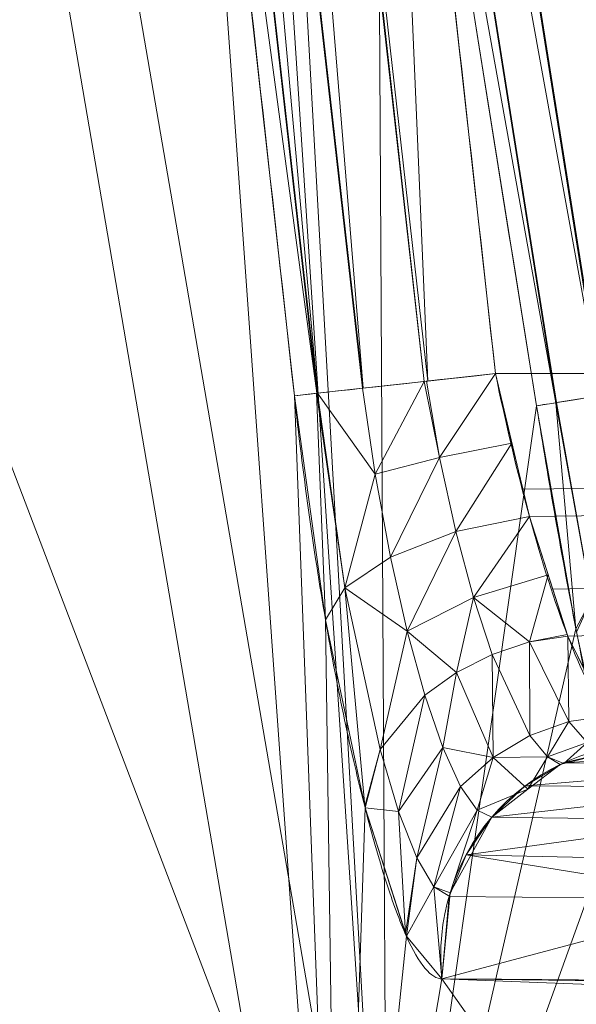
# Model space of a CAD drawing. Header units: millimetres. Extents: x -72 to 72, y -145 to 145.
# Tile 499 of 522: x 40.621 to 41.408, y 108.529 to 109.922. Entities that reach past the tile are written whole.
import ezdxf

# ---------------------------------------------------------------- set-up
doc = ezdxf.new("R2010")
doc.units = ezdxf.units.MM
doc.layers.add('1', color=7, linetype='CONTINUOUS')

msp = doc.modelspace()

# ---------------------------------------------------------------- linework, layer by layer
at = {"layer": '1', "color": 163, "linetype": 'Continuous', "lineweight": 13}
msp.add_line((41.2936, 109.4212, 5.5269), (41.8101, 109.4211, 5.5089), dxfattribs=at)
at = {"layer": '1', "color": 163, "linetype": 'Continuous', "lineweight": 13, "extrusion": (0.109671, -0.993968, 3.27462e-05)}
msp.add_arc((53.0553, 5.8301, -104.2322), 0.3, 188.5332, 267.9877, dxfattribs=at)
at = {"layer": '1', "color": 163, "linetype": 'Continuous', "lineweight": 13, "extrusion": (0.158416, -0.987372, 8.19422e-05)}
msp.add_arc((58.4553, -5.8177, -101.4441), 0.3, 92.0248, 174.9719, dxfattribs=at)
at = {"layer": '1', "color": 163, "linetype": 'Continuous', "lineweight": 13, "extrusion": (0.134248, 9.19532e-05, -0.990948)}
msp.add_arc((108.5689, 41.8828, 0.6269), 0.3, 263.7564, 358.0213, dxfattribs=at)
at = {"layer": '1', "color": 163, "linetype": 'Continuous', "lineweight": 13}
for points, knots in [([(37.1742, 118.086, 15.9593), (37.2239, 117.78, 15.9463), (37.3507, 117.0027, 15.9054), (37.5568, 115.7564, 15.8077), (37.7934, 114.3493, 15.6541), (38.0328, 112.9479, 15.4585), (38.2747, 111.5533, 15.2221), (38.5188, 110.1664, 14.9462), (38.7649, 108.7878, 14.6324), (39.0126, 107.4184, 14.2824), (39.2617, 106.0585, 13.8977), (39.5121, 104.7086, 13.4802), (39.8472, 102.9223, 12.8822), (40.2679, 100.7151, 12.0617), (40.7745, 98.1074, 10.9747), (41.2817, 95.5384, 9.7995), (41.7887, 93.0052, 8.5494), (42.2949, 90.5035, 7.2369), (42.7998, 88.0289, 5.8738), (43.3031, 85.5763, 4.4712), (43.8045, 83.1402, 3.0394), (44.304, 80.7151, 1.5883), (44.8014, 78.2954, 0.1277), (45.2966, 75.8753, -1.3331), (45.7895, 73.4492, -2.7846), (46.28, 71.0113, -4.2172), (46.7679, 68.5562, -5.621), (47.2529, 66.0784, -6.9855), (47.7345, 63.5728, -8.2997), (48.2124, 61.0349, -9.5518), (48.6857, 58.4605, -10.7293), (49.1537, 55.8466, -11.8187), (49.5382, 53.6336, -12.6415), (49.8418, 51.8423, -13.2413), (50.0674, 50.4885, -13.6603), (50.2906, 49.1246, -14.0464), (50.5112, 47.7509, -14.398), (50.7289, 46.3679, -14.7133), (50.9436, 44.9764, -14.9907), (51.155, 43.5771, -15.2287), (51.3628, 42.1709, -15.4259), (51.5668, 40.7589, -15.5811), (51.7667, 39.3423, -15.6933), (51.9623, 37.9222, -15.7617), (52.0897, 36.9741, -15.7777), (52.1526, 36.5, -15.7782)], [0, 0, 0, 0, 0.010355, 0.026317, 0.042279, 0.058241, 0.074203, 0.090165, 0.106127, 0.122089, 0.138051, 0.154013, 0.169975, 0.201899, 0.233823, 0.265747, 0.297671, 0.329595, 0.361519, 0.393443, 0.425367, 0.457291, 0.489215, 0.521139, 0.553063, 0.584988, 0.616912, 0.648836, 0.68076, 0.712684, 0.744608, 0.776532, 0.808456, 0.824418, 0.84038, 0.856342, 0.872304, 0.888266, 0.904228, 0.92019, 0.936152, 0.952114, 0.968076, 0.984038, 1, 1, 1, 1]), ([(37.2559, 118.086, -16.033), (37.2646, 118.0418, -16.0345), (37.2954, 117.884, -16.0402), (37.3485, 117.6126, -16.0511), (37.4264, 117.215, -16.0696), (37.4932, 116.8744, -16.0881), (37.5489, 116.5907, -16.1052), (37.6046, 116.307, -16.1232), (37.6939, 115.8533, -16.1546), (37.8166, 115.23, -16.2045), (37.9507, 114.5507, -16.2669), (38.0849, 113.8722, -16.3372), (38.2638, 112.9687, -16.4414), (38.4876, 111.8417, -16.5908), (38.7562, 110.4936, -16.7997), (39.0246, 109.1501, -17.0371), (39.2927, 107.8117, -17.3018), (39.5602, 106.4786, -17.5926), (39.8272, 105.1511, -17.9082), (40.1823, 103.3886, -18.3604), (40.624, 101.1999, -18.9814), (41.1501, 98.5965, -19.8056), (41.6718, 96.0151, -20.6987), (42.1886, 93.4541, -21.6512), (42.7005, 90.9112, -22.6535), (43.2072, 88.3839, -23.6968), (43.7087, 85.8691, -24.7725), (44.3704, 82.5286, -26.2387), (45.1848, 78.3681, -28.1111), (45.9823, 74.2044, -29.9837), (46.6103, 70.8576, -31.4504), (47.0762, 68.3363, -32.5266), (47.5371, 65.8004, -33.5705), (47.9927, 63.2471, -34.5735), (48.4427, 60.6737, -35.5266), (48.887, 58.0781, -36.4203), (49.325, 55.4585, -37.2449), (49.6843, 53.2549, -37.8662), (49.968, 51.4796, -38.3185), (50.1788, 50.142, -38.6341), (50.3876, 48.7984, -38.9248), (50.5942, 47.4491, -39.1893), (50.7984, 46.0944, -39.4265), (51.0003, 44.7346, -39.635), (51.1664, 43.5976, -39.7841), (51.2979, 42.6859, -39.8879), (51.3958, 42.0012, -39.958), (51.4931, 41.3157, -40.0201), (51.5896, 40.6294, -40.0741), (51.6854, 39.9423, -40.12), (51.7646, 39.3693, -40.1513), (51.8276, 38.9106, -40.1721), (51.8746, 38.5665, -40.1857), (51.9214, 38.2223, -40.1971), (51.9681, 37.8779, -40.2064), (52.0145, 37.5335, -40.2136), (52.053, 37.2465, -40.2177), (52.0838, 37.0168, -40.22), (52.1068, 36.8446, -40.2212), (52.1297, 36.6723, -40.2218), (52.1449, 36.5574, -40.2218), (52.1526, 36.5, -40.2218)], [0, 0, 0, 0, 0.001553, 0.005547, 0.009541, 0.015532, 0.017529, 0.019525, 0.025516, 0.033504, 0.041491, 0.049479, 0.057466, 0.073442, 0.089417, 0.105392, 0.121367, 0.137342, 0.153317, 0.169292, 0.201243, 0.233193, 0.265143, 0.297094, 0.329044, 0.360994, 0.392944, 0.424895, 0.488795, 0.552696, 0.584646, 0.616596, 0.648547, 0.680497, 0.712447, 0.744398, 0.776348, 0.808298, 0.824273, 0.840249, 0.856224, 0.872199, 0.888174, 0.904149, 0.920124, 0.928112, 0.936099, 0.944087, 0.952075, 0.960062, 0.96805, 0.972043, 0.976037, 0.980031, 0.984025, 0.988019, 0.992012, 0.994009, 0.996006, 0.998003, 1, 1, 1, 1]), ([(41.6364, 109.4212, -5.5262), (41.5906, 109.7062, -5.5262), (41.545, 109.9912, -5.5262), (41.4539, 110.5612, -5.5263), (41.4084, 110.8463, -5.5263), (41.3031, 111.5086, -5.5263), (41.2434, 111.8859, -5.5264), (41.184, 112.2633, -5.5264), (41.184, 112.2633, -5.5264), (41.184, 112.2633, -5.5264)], [0, 0, 0, 0, 0.300887, 0.300887, 0.601775, 0.601775, 0.999979, 0.999979, 1, 1, 1, 1]), ([(40.8997, 112.2185, -5.7948), (40.9591, 111.841, -5.7954), (41.0188, 111.4635, -5.7961), (41.124, 110.801, -5.7972), (41.1694, 110.5158, -5.7977), (41.2605, 109.9456, -5.7987), (41.3061, 109.6606, -5.7992), (41.3518, 109.3755, -5.7997)], [0, 0, 0, 0, 0.398256, 0.398256, 0.69914, 0.69914, 1, 1, 1, 1]), ([(40.9788, 112.2106, 5.5268), (41.0135, 111.9098, 5.5268), (41.0479, 111.609, 5.5268), (41.1164, 111.0073, 5.5268), (41.1503, 110.7065, 5.5269), (41.2209, 110.0775, 5.5269), (41.2574, 109.7494, 5.5269), (41.2936, 109.4212, 5.5269), (41.2936, 109.4212, 5.5269), (41.2936, 109.4212, 5.5269)], [0, 0, 0, 0, 0.323582, 0.323582, 0.647163, 0.647163, 0.999979, 0.999979, 1, 1, 1, 1]), ([(41.0092, 109.3898, 5.7822), (40.9729, 109.7178, 5.7824), (40.9364, 110.0457, 5.7826), (40.8659, 110.6744, 5.783), (40.8319, 110.9751, 5.7832), (40.7634, 111.5765, 5.7835), (40.729, 111.8772, 5.7837), (40.6943, 112.1779, 5.7838)], [0, 0, 0, 0, 0.352831, 0.352831, 0.676413, 0.676413, 1, 1, 1, 1])]:
    msp.add_open_spline(points, degree=3, knots=knots, dxfattribs=at)
for points in [[(41.2936, 109.4212, 5.5269), (41.3081, 109.3511, 5.5267), (41.3407, 109.2133, 5.4974), (41.3959, 109.0396, 5.381), (41.4525, 108.9239, 5.2063), (41.4872, 108.8969, 5.069), (41.503, 108.8971, 5.0001)], [(41.218, 108.5645, 4.9615), (41.2107, 108.5645, 5.0156), (41.1947, 108.5742, 5.1239), (41.1677, 108.6201, 5.2798), (41.1387, 108.6988, 5.4215), (41.1091, 108.8035, 5.5452), (41.08, 108.9279, 5.6491), (41.0526, 109.0703, 5.7272), (41.0286, 109.2269, 5.7726), (41.0151, 109.3355, 5.7822), (41.0092, 109.3898, 5.7822)], [(41.3518, 109.3755, -5.7997), (41.3604, 109.3217, -5.7998), (41.3785, 109.214, -5.7907), (41.4073, 109.0584, -5.7464), (41.4366, 108.9162, -5.6694), (41.465, 108.7916, -5.5662), (41.4915, 108.6863, -5.4429), (41.5148, 108.607, -5.3008), (41.5334, 108.5611, -5.144), (41.5424, 108.5517, -5.0352), (41.546, 108.5518, -4.9808)], [(41.546, 108.5518, -4.9808), (41.6501, 108.5545, -3.4331), (41.7236, 108.5594, -0.2178), (41.4557, 108.563, 3.208), (41.218, 108.5645, 4.9615)]]:
    msp.add_open_spline(points, degree=3, dxfattribs=at)
for points in [[(41.141, 107.8941, -9.6329), (39.2382, 108.175, -18.0851), (37.2559, 118.086, -16.033)], [(37.2559, 118.086, -16.033), (39.3879, 118.0828, -8.2832), (41.141, 107.8941, -9.6329)], [(39.0148, 107.8272, 13.496), (41.0724, 107.7049, 6.5169), (39.2945, 118.0839, 8.0039)], [(40.8534, 110.784, 5.7831), (39.2945, 118.0839, 8.0039), (41.0724, 107.7049, 6.5169)], [(41.141, 107.8941, -9.6329), (39.3879, 118.0828, -8.2832), (40.8249, 112.7193, -5.7599)], [(40.8249, 112.7193, -5.7599), (40.8997, 112.2185, -5.7948), (41.141, 107.8941, -9.6329)], [(40.9934, 112.2333, -5.6061), (41.081, 112.2471, -5.5491), (41.5322, 109.4045, -5.5494)], [(41.081, 112.2471, -5.5491), (41.0862, 112.2479, -5.5479), (41.5376, 109.4053, -5.5482), (41.5322, 109.4045, -5.5494)], [(41.4091, 110.8421, -5.5263), (41.5376, 109.4053, -5.5482), (41.0862, 112.2479, -5.5479)], [(40.9292, 112.2232, -5.6924), (40.9923, 112.2331, -5.6068), (41.4429, 109.3902, -5.6084)], [(40.9923, 112.2331, -5.6068), (40.9934, 112.2333, -5.6061), (41.4441, 109.3903, -5.6076), (41.4429, 109.3902, -5.6084)], [(41.5322, 109.4045, -5.5494), (41.4441, 109.3903, -5.6076), (40.9934, 112.2333, -5.6061)], [(41.141, 107.8941, -9.6329), (40.8997, 112.2185, -5.7948), (41.1247, 110.7969, -5.7972)], [(40.9285, 112.2231, -5.6951), (40.9292, 112.2232, -5.6924), (41.3801, 109.3801, -5.6956)], [(41.3801, 109.3801, -5.6956), (41.3793, 109.3799, -5.6985), (40.9285, 112.2231, -5.6951)], [(40.9285, 112.2231, -5.6951), (41.3793, 109.3799, -5.6985), (41.1247, 110.7969, -5.7972)], [(41.4429, 109.3902, -5.6084), (41.3801, 109.3801, -5.6956), (40.9292, 112.2232, -5.6924)], [(40.8779, 112.199, 5.5484), (40.7914, 112.189, 5.6027), (41.1066, 109.4005, 5.6022)], [(41.1929, 109.4101, 5.5483), (40.8828, 112.1996, 5.5473), (40.8779, 112.199, 5.5484)], [(40.8779, 112.199, 5.5484), (41.1066, 109.4005, 5.6022), (41.1929, 109.4101, 5.5483)], [(41.1379, 110.8161, 5.5269), (40.8828, 112.1996, 5.5473), (41.1978, 109.4106, 5.5473)], [(41.1929, 109.4101, 5.5483), (41.1978, 109.4106, 5.5473), (40.8828, 112.1996, 5.5473)], [(40.7903, 112.1889, 5.6034), (40.7265, 112.1816, 5.6851), (41.0417, 109.3934, 5.684)], [(41.1055, 109.4004, 5.6029), (40.7914, 112.189, 5.6027), (40.7903, 112.1889, 5.6034)], [(40.7903, 112.1889, 5.6034), (41.0417, 109.3934, 5.684), (41.1055, 109.4004, 5.6029)], [(41.1055, 109.4004, 5.6029), (41.1066, 109.4005, 5.6022), (40.7914, 112.189, 5.6027)], [(40.7265, 112.1816, 5.6851), (40.7257, 112.1815, 5.6876), (41.0409, 109.3933, 5.6865), (41.0417, 109.3934, 5.684)], [(41.0409, 109.3933, 5.6865), (40.7257, 112.1815, 5.6876), (40.8534, 110.784, 5.7831)], [(41.1978, 109.4106, 5.5473), (41.2936, 109.4212, 5.5269), (41.1379, 110.8161, 5.5269)], [(41.1379, 110.8161, 5.5269), (41.2936, 109.4212, 5.5269), (41.8101, 109.4211, 5.5089), (41.6523, 110.816, 5.5089)], [(41.3793, 109.3799, -5.6985), (41.3518, 109.3755, -5.7997), (41.1247, 110.7969, -5.7972)], [(41.1247, 110.7969, -5.7972), (41.3518, 109.3755, -5.7997), (41.141, 107.8941, -9.6329)], [(40.8534, 110.784, 5.7831), (41.0092, 109.3898, 5.7822), (41.0409, 109.3933, 5.6865)], [(41.0724, 107.7049, 6.5169), (41.0092, 109.3898, 5.7822), (40.8534, 110.784, 5.7831)], [(41.1929, 109.4101, 5.5483), (41.1055, 109.4004, 5.6029), (41.1235, 109.2788, 5.5886)], [(41.1235, 109.2788, 5.5886), (41.2147, 109.3023, 5.5345), (41.1929, 109.4101, 5.5483)], [(41.2147, 109.3023, 5.5345), (41.196, 109.4104, 5.5477), (41.1929, 109.4101, 5.5483)], [(41.2936, 109.4212, 5.5269), (41.196, 109.4104, 5.5477), (41.2147, 109.3023, 5.5345)], [(41.2147, 109.3023, 5.5345), (41.317, 109.3228, 5.5067), (41.2936, 109.4212, 5.5269)], [(41.8101, 109.4211, 5.5089), (41.2936, 109.4212, 5.5269), (41.3325, 109.2576, 5.4933), (41.8172, 109.2626, 5.4774)], [(41.1235, 109.2788, 5.5886), (41.1055, 109.4004, 5.6029), (41.0417, 109.3934, 5.684)], [(41.0407, 109.3933, 5.687), (41.0092, 109.3898, 5.7822), (41.0532, 109.0728, 5.7217)], [(41.0724, 107.7049, 6.5169), (41.0532, 109.0728, 5.7217), (41.0092, 109.3898, 5.7822)], [(41.0417, 109.3934, 5.684), (41.0407, 109.3933, 5.687), (41.0806, 109.1178, 5.6285)], [(41.0532, 109.0728, 5.7217), (41.0806, 109.1178, 5.6285), (41.0407, 109.3933, 5.687)], [(41.0417, 109.3934, 5.684), (41.0806, 109.1178, 5.6285), (41.1235, 109.2788, 5.5886)], [(41.4295, 109.102, -5.6391), (41.3801, 109.3801, -5.6956), (41.4429, 109.3902, -5.6084)], [(41.3518, 109.3755, -5.7997), (41.4075, 109.06, -5.7406), (41.141, 107.8941, -9.6329)], [(41.4075, 109.06, -5.7406), (41.3518, 109.3755, -5.7997), (41.3791, 109.3799, -5.6991)], [(41.4295, 109.102, -5.6391), (41.3791, 109.3799, -5.6991), (41.3801, 109.3801, -5.6956)], [(41.3791, 109.3799, -5.6991), (41.4295, 109.102, -5.6391), (41.4075, 109.06, -5.7406)], [(41.317, 109.3228, 5.5067), (41.2147, 109.3023, 5.5345), (41.2375, 109.1978, 5.5)], [(41.2375, 109.1978, 5.5), (41.3417, 109.2187, 5.4853), (41.317, 109.3228, 5.5067)], [(41.2147, 109.3023, 5.5345), (41.1235, 109.2788, 5.5886), (41.1451, 109.1615, 5.5498)], [(41.1451, 109.1615, 5.5498), (41.2375, 109.1978, 5.5), (41.2147, 109.3023, 5.5345)], [(41.0806, 109.1178, 5.6285), (41.1451, 109.1615, 5.5498), (41.1235, 109.2788, 5.5886)], [(41.8189, 109.2251, 5.4699), (41.8172, 109.2626, 5.4774), (41.3325, 109.2576, 5.4933), (41.3417, 109.2187, 5.4853)], [(41.3417, 109.2187, 5.4853), (41.2375, 109.1978, 5.5), (41.2626, 109.1044, 5.4463)], [(41.2626, 109.1044, 5.4463), (41.3682, 109.1362, 5.4298), (41.3417, 109.2187, 5.4853)], [(41.3417, 109.2187, 5.4853), (41.3746, 109.1162, 5.4163), (41.828, 109.1252, 5.4036), (41.8189, 109.2251, 5.4699)], [(41.2375, 109.1978, 5.5), (41.1451, 109.1615, 5.5498), (41.1688, 109.0567, 5.4895)], [(41.1688, 109.0567, 5.4895), (41.2626, 109.1044, 5.4463), (41.2375, 109.1978, 5.5)], [(41.1688, 109.0567, 5.4895), (41.1451, 109.1615, 5.5498), (41.0806, 109.1178, 5.6285)], [(41.3418, 109.0417, 5.3703), (41.3682, 109.1362, 5.4298), (41.2626, 109.1044, 5.4463)], [(41.3418, 109.0417, 5.3703), (41.3953, 109.0517, 5.3729), (41.3682, 109.1362, 5.4298)], [(41.0806, 109.1178, 5.6285), (41.0532, 109.0728, 5.7217), (41.1087, 108.8091, 5.5432)], [(41.0806, 109.1178, 5.6285), (41.1306, 108.8891, 5.4706), (41.1688, 109.0567, 5.4895)], [(41.1087, 108.8091, 5.5432), (41.1306, 108.8891, 5.4706), (41.0806, 109.1178, 5.6285)], [(41.8339, 109.06, 5.3604), (41.828, 109.1252, 5.4036), (41.3746, 109.1162, 5.4163), (41.3961, 109.0493, 5.3713)], [(41.2626, 109.1044, 5.4463), (41.1688, 109.0567, 5.4895), (41.2387, 108.9983, 5.3895)], [(41.2387, 108.9983, 5.3895), (41.2891, 109.0237, 5.376), (41.2626, 109.1044, 5.4463)], [(41.2626, 109.1044, 5.4463), (41.2891, 109.0237, 5.376), (41.3418, 109.0417, 5.3703)], [(41.4295, 109.102, -5.6391), (41.4085, 109.0554, -5.7375), (41.4075, 109.06, -5.7406)], [(41.1093, 108.8065, 5.5415), (41.0532, 109.0728, 5.7217), (41.0724, 107.7049, 6.5169)], [(41.1306, 108.8891, 5.4706), (41.1938, 108.9662, 5.4105), (41.1688, 109.0567, 5.4895)], [(41.141, 107.8941, -9.6329), (41.4075, 109.06, -5.7406), (41.465, 108.7936, -5.5616)], [(41.1688, 109.0567, 5.4895), (41.1938, 108.9662, 5.4105), (41.2387, 108.9983, 5.3895)], [(41.3961, 109.0493, 5.3713), (41.3953, 109.0517, 5.3729), (41.3418, 109.0417, 5.3703)], [(41.3961, 109.0493, 5.3713), (41.3418, 109.0417, 5.3703), (41.3974, 108.9289, 5.1979)], [(41.3961, 109.0493, 5.3713), (41.4181, 109.0047, 5.3041), (41.8403, 109.0164, 5.2955), (41.8339, 109.06, 5.3604)], [(41.3974, 108.9289, 5.1979), (41.4517, 108.9365, 5.2011), (41.3961, 109.0493, 5.3713)], [(41.3418, 109.0417, 5.3703), (41.2891, 109.0237, 5.376), (41.3425, 108.9089, 5.1966)], [(41.3425, 108.9089, 5.1966), (41.3974, 108.9289, 5.1979), (41.3418, 109.0417, 5.3703)], [(41.2891, 109.0237, 5.376), (41.2387, 108.9983, 5.3895), (41.2902, 108.8779, 5.2001)], [(41.2902, 108.8779, 5.2001), (41.3425, 108.9089, 5.1966), (41.2891, 109.0237, 5.376)], [(41.2387, 108.9983, 5.3895), (41.1938, 108.9662, 5.4105), (41.2193, 108.8922, 5.3159)], [(41.2193, 108.8922, 5.3159), (41.2902, 108.8779, 5.2001), (41.2387, 108.9983, 5.3895)], [(41.1938, 108.9662, 5.4105), (41.1306, 108.8891, 5.4706), (41.1567, 108.8016, 5.3624)], [(41.1567, 108.8016, 5.3624), (41.2193, 108.8922, 5.3159), (41.1938, 108.9662, 5.4105)], [(41.4517, 108.9365, 5.2011), (41.3974, 108.9289, 5.1979), (41.4235, 108.899, 5.098)], [(41.3974, 108.9289, 5.1979), (41.3425, 108.9089, 5.1966), (41.3675, 108.8789, 5.0932)], [(41.3675, 108.8789, 5.0932), (41.4235, 108.899, 5.098), (41.3974, 108.9289, 5.1979)], [(41.3675, 108.8789, 5.0932), (41.3425, 108.9089, 5.1966), (41.2902, 108.8779, 5.2001)], [(41.4235, 108.899, 5.098), (41.3675, 108.8789, 5.0932), (41.3903, 108.8692, 4.9848)], [(41.8313, 108.8976, -5.0001), (41.503, 108.8971, 5.0001), (41.39, 108.8702, 4.9848)], [(41.39, 108.8702, 4.9848), (41.7149, 108.8695, -4.9922), (41.8313, 108.8976, -5.0001)], [(41.3903, 108.8692, 4.9848), (41.4485, 108.8836, 4.9927), (41.4235, 108.899, 5.098)], [(41.1306, 108.8891, 5.4706), (41.1087, 108.8091, 5.5432), (41.1093, 108.8065, 5.5415)], [(41.1567, 108.8016, 5.3624), (41.1306, 108.8891, 5.4706), (41.1093, 108.8065, 5.5415)], [(41.2193, 108.8922, 5.3159), (41.1567, 108.8016, 5.3624), (41.1823, 108.7357, 5.2393)], [(41.1823, 108.7357, 5.2393), (41.2442, 108.837, 5.2088), (41.2193, 108.8922, 5.3159)], [(41.2193, 108.8922, 5.3159), (41.2442, 108.837, 5.2088), (41.2902, 108.8779, 5.2001)], [(41.2902, 108.8779, 5.2001), (41.2442, 108.837, 5.2088), (41.2677, 108.8033, 5.0926)], [(41.3396, 108.8328, 4.978), (41.2902, 108.8779, 5.2001), (41.2677, 108.8033, 5.0926)], [(41.3675, 108.8789, 5.0932), (41.2902, 108.8779, 5.2001), (41.3396, 108.8328, 4.978)], [(41.7149, 108.8695, -4.9922), (41.39, 108.8702, 4.9848), (41.3358, 108.8378, 4.9775)], [(41.3358, 108.8378, 4.9775), (41.6592, 108.8355, -4.9884), (41.7149, 108.8695, -4.9922)], [(41.3396, 108.8328, 4.978), (41.3851, 108.8679, 4.9841), (41.3675, 108.8789, 5.0932)], [(41.3851, 108.8679, 4.9841), (41.3903, 108.8692, 4.9848), (41.3675, 108.8789, 5.0932)], [(41.2442, 108.837, 5.2088), (41.1823, 108.7357, 5.2393), (41.2064, 108.6946, 5.1049)], [(41.2064, 108.6946, 5.1049), (41.2677, 108.8033, 5.0926), (41.2442, 108.837, 5.2088)], [(41.2677, 108.8033, 5.0926), (41.2886, 108.7935, 4.9711), (41.3396, 108.8328, 4.978)], [(41.6592, 108.8355, -4.9884), (41.3358, 108.8378, 4.9775), (41.2886, 108.7935, 4.9711)], [(41.2886, 108.7935, 4.9711), (41.6111, 108.789, -4.9852), (41.6592, 108.8355, -4.9884)], [(41.0724, 107.7049, 6.5169), (41.1676, 108.6251, 5.2761), (41.1093, 108.8065, 5.5415)], [(41.1093, 108.8065, 5.5415), (41.1666, 108.6284, 5.2809), (41.1567, 108.8016, 5.3624)], [(41.1666, 108.6284, 5.2809), (41.1823, 108.7357, 5.2393), (41.1567, 108.8016, 5.3624)], [(41.2677, 108.8033, 5.0926), (41.2064, 108.6946, 5.1049), (41.2296, 108.6864, 4.9631)], [(41.2296, 108.6864, 4.9631), (41.2886, 108.7935, 4.9711), (41.2677, 108.8033, 5.0926)], [(41.465, 108.7936, -5.5616), (41.5142, 108.612, -5.2967), (41.141, 107.8941, -9.6329)], [(41.6111, 108.789, -4.9852), (41.2886, 108.7935, 4.9711), (41.252, 108.74, 4.9661)], [(41.252, 108.74, 4.9661), (41.5745, 108.7329, -4.9827), (41.6111, 108.789, -4.9852)], [(41.1823, 108.7357, 5.2393), (41.1666, 108.6284, 5.2809), (41.1676, 108.6251, 5.2761)], [(41.1676, 108.6251, 5.2761), (41.2064, 108.6946, 5.1049), (41.1823, 108.7357, 5.2393)], [(41.252, 108.74, 4.9661), (41.2281, 108.6812, 4.9628), (41.6411, 108.6773, -0.0008)], [(41.6411, 108.6773, -0.0008), (41.5745, 108.7329, -4.9827), (41.252, 108.74, 4.9661)], [(41.2064, 108.6946, 5.1049), (41.1676, 108.6251, 5.2761), (41.218, 108.5645, 4.9615)], [(41.2064, 108.6946, 5.1049), (41.2291, 108.6811, 4.963), (41.2296, 108.6864, 4.9631)], [(41.218, 108.5645, 4.9615), (41.2291, 108.6811, 4.963), (41.2064, 108.6946, 5.1049)], [(41.6411, 108.6773, -0.0008), (41.2281, 108.6812, 4.9628), (41.218, 108.5645, 4.9615)], [(41.218, 108.5645, 4.9615), (41.6329, 108.5592, -0.001), (41.6411, 108.6773, -0.0008)], [(41.218, 108.5645, 4.9615), (41.1676, 108.6251, 5.2761), (41.0724, 107.7049, 6.5169)], [(41.141, 107.8941, -9.6329), (41.5142, 108.612, -5.2967), (41.546, 108.5518, -4.9808)], [(41.218, 108.5645, 4.9615), (41.0724, 107.7049, 6.5169), (41.7637, 107.7924, -1.563)], [(41.7637, 107.7924, -1.563), (41.4278, 108.5564, -1.3969), (41.218, 108.5645, 4.9615)], [(41.7637, 107.7924, -1.563), (41.141, 107.8941, -9.6329), (41.546, 108.5518, -4.9808)]]:
    msp.add_3dface(points, dxfattribs=at)

doc.saveas('drawing.dxf')
